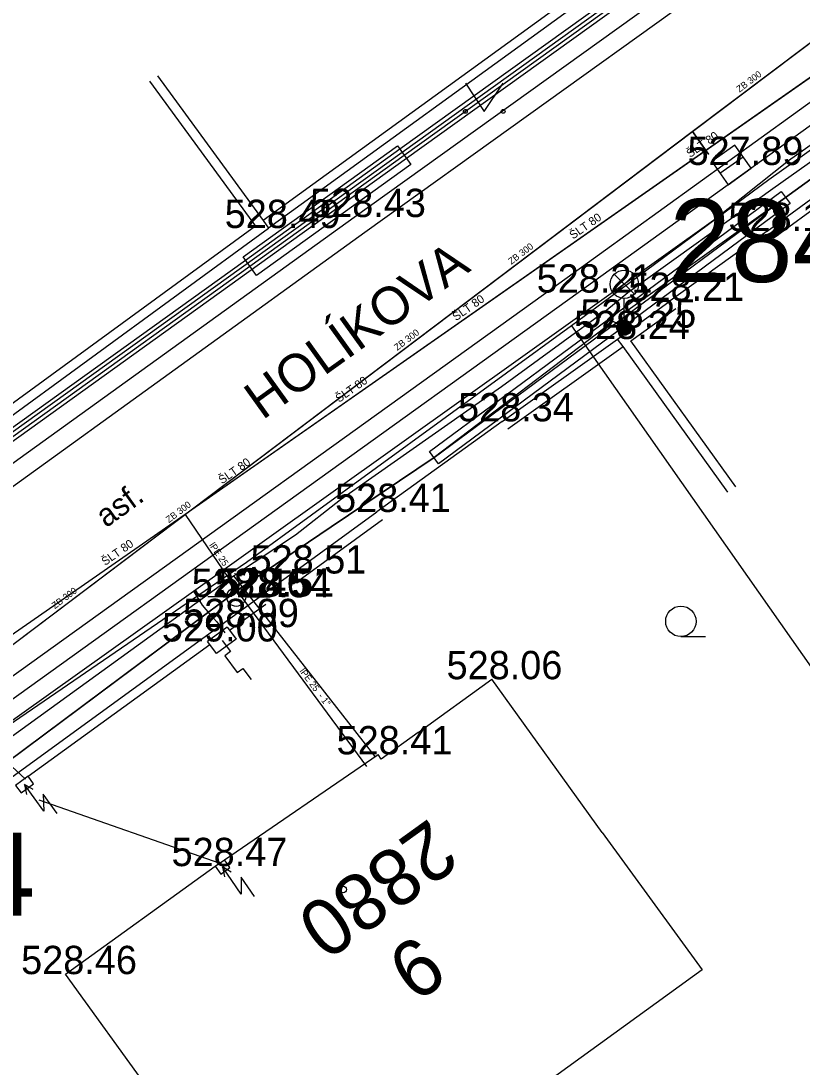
# Model space of a CAD drawing. Extents: x -668867 to -667827, y -1131943 to -1131019.
# Drawn here: x -668683.41 to -668662.72, y -1131444.01 to -1131416.31 of the extents above; entities that cross this region are included whole.
import ezdxf

# ---------------------------------------------------------------- set-up
doc = ezdxf.new("R2010")
doc.units = 0
for name, color, linetype in [('G_Bod_tecka', 7, 'Continuous'), ('G_Bod_vyska', 7, 'Continuous'), ('G_Budovy-znacky', 7, 'Continuous'), ('G_Budovy_Objekty', 7, 'Continuous'), ('G_Budovy_vstupy', 7, 'Continuous'), ('G_Cesty_Schody', 7, 'Continuous'), ('G_Cisla_orientacni', 7, 'Continuous'), ('G_Cisla_popisna', 7, 'Continuous'), ('G_Objekty_technicke', 7, 'Continuous'), ('G_Plochy_zpevnene', 7, 'Continuous'), ('G_Ploty', 7, 'Continuous'), ('G_Ploty_vstupy', 7, 'Continuous'), ('G_Popisy_Nazvy', 7, 'Continuous'), ('G_Popisy_povrchu', 7, 'Continuous'), ('G_Site-kanalizace', 7, 'Continuous'), ('G_Site-Rozvadece', 7, 'Continuous'), ('G_Site-vodovod', 7, 'Continuous'), ('G_Z_CHRANICKA-TEPLOVOD_kotovane', 7, 'Continuous'), ('G_Z_ELsilove_podz_kotovane', 7, 'Continuous'), ('G_Z_KANAL_podz_kotovane', 7, 'Continuous'), ('G_Z_PLYNY_podz_geodeticky', 7, 'Continuous'), ('G_Z_SPOJE_podz_geodeticky', 7, 'Continuous'), ('G_Z_SPOJE_podz_kotovane', 7, 'Continuous'), ('G_Z_SPOJE_podz_priblizne', 7, 'Continuous'), ('G_Z_VODA_podz_kotovane', 7, 'Continuous'), ('G_Zelen-Znacky', 7, 'Continuous'), ('Vrstva 1', 7, 'Continuous'), ('Vrstva 10', 7, 'Continuous'), ('Vrstva 13', 7, 'Continuous'), ('Vrstva 17', 7, 'Continuous'), ('Vrstva 26', 7, 'Continuous'), ('Vrstva 27', 7, 'Continuous'), ('Vrstva 3', 7, 'Continuous'), ('Vrstva 4', 7, 'Continuous'), ('Vrstva 6', 7, 'Continuous')]:
    doc.layers.add(name, color=color, linetype=linetype)

msp = doc.modelspace()

# ---------------------------------------------------------------- linework, layer by layer
at = {"layer": 'G_Bod_tecka'}
for p, q in [((-668664.59, -1131420.12), (-668664.59, -1131420.12)), ((-668674.59, -1131421.5), (-668674.59, -1131421.5)), ((-668676.86, -1131421.79), (-668676.86, -1131421.79)), ((-668663.65, -1131421.87), (-668663.65, -1131421.87)), ((-668668.65, -1131423.5), (-668668.65, -1131423.5)), ((-668666.22, -1131423.72), (-668666.22, -1131423.72)), ((-668667.43, -1131424.43), (-668667.43, -1131424.43)), ((-668667.61, -1131424.73), (-668667.61, -1131424.73)), ((-668670.67, -1131426.91), (-668670.67, -1131426.91)), ((-668673.99, -1131429.31), (-668673.99, -1131429.31)), ((-668676.23, -1131430.94), (-668676.23, -1131430.94)), ((-668677.71, -1131431.56), (-668677.71, -1131431.56)), ((-668677.08, -1131431.55), (-668677.08, -1131431.55)), ((-668677.95, -1131432.36), (-668677.95, -1131432.36)), ((-668678.47, -1131432.74), (-668678.47, -1131432.74)), ((-668670.95, -1131433.74), (-668670.95, -1131433.74)), ((-668673.95, -1131435.73), (-668673.95, -1131435.73)), ((-668678.27, -1131438.69), (-668678.27, -1131438.69)), ((-668682.23, -1131441.55), (-668682.23, -1131441.55))]:
    msp.add_line(p, q, dxfattribs=at)
at = {"layer": 'G_Budovy-znacky'}
msp.add_circle((-668674.88, -1131439.31), 0.0875, dxfattribs=at)
at = {"layer": 'G_Budovy_Objekty'}
for p, q in [((-668672.89, -1131435.15), (-668670.94, -1131433.74)), ((-668668.02, -1131437.8), (-668670.94, -1131433.74)), ((-668678.02, -1131438.52), (-668673.95, -1131435.73)), ((-668673.87, -1131435.86), (-668673.95, -1131435.73)), ((-668668.02, -1131437.8), (-668665.37, -1131441.44)), ((-668682.23, -1131441.55), (-668678.27, -1131438.69)), ((-668678.27, -1131438.69), (-668678.02, -1131438.52)), ((-668665.37, -1131441.44), (-668676.5, -1131449.48)), ((-668679.3, -1131445.61), (-668682.23, -1131441.55))]:
    msp.add_line(p, q, dxfattribs=at)
at = {"layer": 'G_Budovy_vstupy'}
msp.add_line((-668672.89, -1131435.15), (-668673.87, -1131435.86), dxfattribs=at)
at = {"layer": 'G_Cesty_Schody'}
for p, q in [((-668668.94, -1131423.1), (-668613.48, -1131383.07)), ((-668674.3, -1131421.9), (-668654.09, -1131407.39)), ((-668709.74, -1131447.46), (-668674.3, -1131421.9)), ((-668696.9, -1131443.17), (-668668.94, -1131423.1))]:
    msp.add_line(p, q, dxfattribs=at)
at = {"layer": 'G_Objekty_technicke'}
for p, q in [((-668667.695, -1131423.015), (-668667.165, -1131423.545)), ((-668667.695, -1131423.545), (-668667.165, -1131423.015)), ((-668667.43, -1131424.43), (-668667.43, -1131423.655))]:
    msp.add_line(p, q, dxfattribs=at)
for centre, radius in [((-668667.43, -1131423.28), 0.375), ((-668667.43, -1131424.43), 0.2), ((-668667.43, -1131424.43), 0.18), ((-668667.43, -1131424.43), 0.16), ((-668667.43, -1131424.43), 0.14), ((-668667.43, -1131424.43), 0.12), ((-668667.43, -1131424.43), 0.1), ((-668667.43, -1131424.43), 0.08), ((-668667.43, -1131424.43), 0.06), ((-668667.43, -1131424.43), 0.04), ((-668667.43, -1131424.43), 0.02)]:
    msp.add_circle(centre, radius, dxfattribs=at)
at = {"layer": 'G_Plochy_zpevnene'}
for p, q in [((-668668.65, -1131423.5), (-668613.19, -1131383.48)), ((-668710.04, -1131447.06), (-668674.59, -1131421.5)), ((-668696.61, -1131443.58), (-668668.65, -1131423.5))]:
    msp.add_line(p, q, dxfattribs=at)
msp.add_lwpolyline([(-668674.59, -1131421.5), (-668665.76, -1131415.16), (-668660.02, -1131411.04), (-668654.38, -1131406.99)], dxfattribs=at)
at = {"layer": 'G_Ploty'}
for p, q in [((-668666.58, -1131414.04), (-668677, -1131421.59)), ((-668666.43, -1131414.24), (-668676.86, -1131421.79)), ((-668663.65, -1131421.87), (-668654.61, -1131415.27)), ((-668680.01, -1131417.9), (-668677.2, -1131421.74)), ((-668679.8, -1131417.76), (-668677, -1131421.59)), ((-668663.5, -1131422.07), (-668659.7, -1131419.29)), ((-668677, -1131421.59), (-668676.86, -1131421.79)), ((-668677.2, -1131421.74), (-668693.16, -1131433.39)), ((-668693.01, -1131433.59), (-668676.86, -1131421.79)), ((-668667.61, -1131424.73), (-668666.22, -1131423.72)), ((-668667.26, -1131424.78), (-668666.07, -1131423.92)), ((-668670.67, -1131426.91), (-668667.61, -1131424.73)), ((-668667.46, -1131424.93), (-668667.61, -1131424.73)), ((-668664.48, -1131428.64), (-668667.26, -1131424.78)), ((-668670.52, -1131427.11), (-668667.46, -1131424.93)), ((-668664.69, -1131428.79), (-668667.46, -1131424.93)), ((-668676.23, -1131430.94), (-668673.99, -1131429.31)), ((-668676.08, -1131431.14), (-668673.84, -1131429.51)), ((-668690.65, -1131441.41), (-668677.08, -1131431.55)), ((-668677.89, -1131432.44), (-668676.93, -1131431.75)), ((-668683.22, -1131436.31), (-668678.41, -1131432.82))]:
    msp.add_line(p, q, dxfattribs=at)
at = {"layer": 'G_Ploty_vstupy'}
for p, q in [((-668663.65, -1131421.87), (-668666.22, -1131423.72)), ((-668670.67, -1131426.91), (-668673.99, -1131429.31)), ((-668676.23, -1131430.94), (-668677.08, -1131431.55))]:
    msp.add_line(p, q, dxfattribs=at)
at = {"layer": 'G_Site-kanalizace'}
msp.add_line((-668664.896, -1131420.337), (-668664.284, -1131419.903), dxfattribs=at)
msp.add_lwpolyline([(-668664.68, -1131420.642), (-668664.068, -1131420.208), (-668664.502, -1131419.596), (-668665.114, -1131420.03)], close=True, dxfattribs=at)
at = {"layer": 'G_Site-Rozvadece'}
for p, q in [((-668677.95, -1131432.36), (-668678.47, -1131432.74)), ((-668677.71, -1131432.68), (-668678.23, -1131433.06)), ((-668682.806, -1131437.238), (-668683.32, -1131436.53)), ((-668683.087, -1131436.664), (-668683.32, -1131436.53)), ((-668683.32, -1131436.53), (-668683.265, -1131436.793)), ((-668682.456, -1131437.294), (-668682.824, -1131436.787)), ((-668682.824, -1131436.787), (-668682.806, -1131437.238)), ((-668678.27, -1131438.69), (-668678.12, -1131438.9)), ((-668678.12, -1131438.9), (-668677.88, -1131438.73)), ((-668677.576, -1131439.432), (-668678.071, -1131438.71)), ((-668677.842, -1131438.85), (-668678.071, -1131438.71)), ((-668678.071, -1131438.71), (-668678.023, -1131438.974)), ((-668677.88, -1131438.73), (-668678.02, -1131438.52)), ((-668677.228, -1131439.497), (-668677.582, -1131438.981)), ((-668677.582, -1131438.981), (-668677.576, -1131439.432))]:
    msp.add_line(p, q, dxfattribs=at)
for points in [[(-668677.95, -1131432.36), (-668677.89, -1131432.44), (-668677.71, -1131432.68)], [(-668678.23, -1131433.06), (-668678.41, -1131432.82), (-668678.47, -1131432.74)], [(-668678.08, -1131432.71), (-668677.864, -1131433.008), (-668678.011, -1131433.116), (-668677.686, -1131433.561), (-668677.537, -1131433.454), (-668677.319, -1131433.751)]]:
    msp.add_lwpolyline(points, dxfattribs=at)
msp.add_lwpolyline([(-668683.22, -1131436.31), (-668683.56, -1131436.55), (-668683.41, -1131436.75), (-668683.08, -1131436.51)], close=True, dxfattribs=at)
at = {"layer": 'G_Site-vodovod'}
for p, q in [((-668677.96, -1131431.56), (-668678.46, -1131431.56)), ((-668677.46, -1131431.56), (-668676.96, -1131431.56))]:
    msp.add_line(p, q, dxfattribs=at)
msp.add_circle((-668677.71, -1131431.56), 0.25, dxfattribs=at)
at = {"layer": 'G_Z_CHRANICKA-TEPLOVOD_kotovane'}
for points in [[(-668673.435, -1131419.616), (-668673.084, -1131420.104), (-668677.175, -1131423.044), (-668677.526, -1131422.556)], [(-668663.279, -1131420.819), (-668663.041, -1131421.141), (-668672.351, -1131428.031), (-668672.589, -1131427.709)]]:
    msp.add_lwpolyline(points, close=True, dxfattribs=at)
at = {"layer": 'G_Z_ELsilove_podz_kotovane'}
for points in [[(-668722.087, -1131454.984), (-668709.838, -1131446.119), (-668708.688, -1131445.299), (-668700.618, -1131439.549), (-668698.049, -1131437.679), (-668696.709, -1131436.689), (-668688.279, -1131430.519), (-668673.318, -1131419.779), (-668664.519, -1131413.459), (-668660.119, -1131410.189), (-668655.179, -1131406.609), (-668651.108, -1131403.609), (-668649.147, -1131402.258), (-668646.688, -1131400.518), (-668634.468, -1131391.819), (-668627.759, -1131386.949), (-668617.058, -1131379.179)], [(-668721.947, -1131455.13), (-668709.722, -1131446.281), (-668708.572, -1131445.461), (-668700.502, -1131439.711), (-668697.931, -1131437.841), (-668696.591, -1131436.851), (-668688.161, -1131430.681), (-668673.202, -1131419.941), (-668664.401, -1131413.621), (-668660.001, -1131410.351), (-668655.061, -1131406.771), (-668650.992, -1131403.771), (-668649.033, -1131402.422), (-668646.572, -1131400.682), (-668634.352, -1131391.981), (-668627.641, -1131387.111), (-668616.942, -1131379.341)], [(-668655.52, -1131415.59), (-668656.95, -1131416.49), (-668663.16, -1131420.98), (-668667.51, -1131424.1), (-668667.43, -1131424.43), (-668667.44, -1131424.42), (-668667.73, -1131424.27), (-668672.47, -1131427.87), (-668675.2, -1131429.7), (-668677.57, -1131431.31), (-668683.86, -1131436)], [(-668683.289, -1131436.386), (-668683.778, -1131435.939), (-668677.57, -1131431.31), (-668675.2, -1131429.7), (-668672.47, -1131427.87), (-668663.16, -1131420.98), (-668656.95, -1131416.49), (-668656.352, -1131416.068), (-668656.022, -1131416.503), (-668655.889, -1131416.509), (-668655.862, -1131416.381), (-668656.182, -1131415.96)], [(-668682.94, -1131436.938), (-668678.145, -1131438.608)]]:
    msp.add_lwpolyline(points, dxfattribs=at)
at = {"layer": 'G_Z_KANAL_podz_kotovane'}
msp.add_line((-668665.63, -1131419.23), (-668665.2, -1131419.84), dxfattribs=at)
msp.add_lwpolyline([(-668702.7, -1131447.21), (-668700.94, -1131445.88), (-668695.5, -1131441.77), (-668684.83, -1131433.72), (-668665.63, -1131419.23), (-668659.47, -1131414.59), (-668658.28, -1131413.75)], dxfattribs=at)
at = {"layer": 'G_Z_PLYNY_podz_geodeticky'}
for points in [[(-668717.756, -1131459.484), (-668711.98, -1131455.3), (-668703.84, -1131449.34), (-668701.56, -1131447.62), (-668701.17, -1131447.38), (-668695.72, -1131443.56), (-668693.54, -1131441.99), (-668685.7, -1131436.29), (-668678.84, -1131431.41), (-668671.63, -1131426.26), (-668665.07, -1131421.58), (-668663.08, -1131420), (-668660.26, -1131418.01), (-668657.8, -1131416.21), (-668654.58, -1131413.92), (-668647.53, -1131408.9), (-668640.73, -1131403.81), (-668632.53, -1131397.95), (-668630.59, -1131396.66), (-668623.98, -1131391.79), (-668619.01, -1131388.23)], [(-668678.84, -1131431.41), (-668678.61, -1131431.78), (-668678.42, -1131432.01), (-668678.22, -1131432.22), (-668678.01, -1131432.51)]]:
    msp.add_lwpolyline(points, dxfattribs=at)
at = {"layer": 'G_Z_SPOJE_podz_geodeticky'}
for points in [[(-668597.22, -1131372.46), (-668599.51, -1131374.19), (-668612.92, -1131383.38), (-668622.87, -1131391.06), (-668637.12, -1131401.24), (-668644.52, -1131406.62), (-668655.95, -1131415.07), (-668663.6, -1131420.51), (-668667.99, -1131423.76)], [(-668677.78, -1131431), (-668676.14, -1131429.92), (-668674.95, -1131428.98), (-668670.68, -1131425.99), (-668668.72, -1131424.56), (-668667.89, -1131423.96), (-668667.34, -1131423.5), (-668663.5, -1131420.74), (-668660.92, -1131418.92)], [(-668667.99, -1131423.76), (-668668.83, -1131424.38)], [(-668668.83, -1131424.38), (-668677.44, -1131430.65), (-668685.81, -1131436.38), (-668698.79, -1131445.84), (-668706.73, -1131451.68), (-668717.945, -1131459.288)], [(-668668.83, -1131424.38), (-668652.51, -1131447.62)], [(-668699.45, -1131446.6), (-668698.88, -1131446.19), (-668697.33, -1131445.1), (-668696.21, -1131444.26), (-668692.32, -1131441.52), (-668677.78, -1131431)], [(-668677.78, -1131431), (-668674.04, -1131435.79)]]:
    msp.add_lwpolyline(points, dxfattribs=at)
at = {"layer": 'G_Z_SPOJE_podz_kotovane'}
for points in [[(-668722.157, -1131454.911), (-668709.896, -1131446.037), (-668708.746, -1131445.217), (-668700.677, -1131439.467), (-668698.109, -1131437.598), (-668696.769, -1131436.609), (-668688.338, -1131430.438), (-668677.466, -1131422.637), (-668673.376, -1131419.697), (-668664.578, -1131413.378), (-668660.179, -1131410.109), (-668655.238, -1131406.528), (-668651.166, -1131403.527), (-668649.205, -1131402.176), (-668646.745, -1131400.437), (-668634.526, -1131391.737), (-668627.818, -1131386.868), (-668617.116, -1131379.098)], [(-668722.017, -1131455.057), (-668709.78, -1131446.2), (-668708.63, -1131445.38), (-668700.56, -1131439.63), (-668697.99, -1131437.76), (-668696.65, -1131436.77), (-668688.22, -1131430.6), (-668677.35, -1131422.8), (-668673.26, -1131419.86), (-668664.46, -1131413.54), (-668660.06, -1131410.27), (-668655.12, -1131406.69), (-668651.05, -1131403.69), (-668649.09, -1131402.34), (-668646.63, -1131400.6), (-668634.41, -1131391.9), (-668627.7, -1131387.03), (-668617, -1131379.26)], [(-668722.017, -1131455.057), (-668709.78, -1131446.2), (-668708.63, -1131445.38), (-668700.56, -1131439.63), (-668697.99, -1131437.76), (-668696.65, -1131436.77), (-668688.22, -1131430.6), (-668677.35, -1131422.8), (-668673.26, -1131419.86), (-668664.46, -1131413.54), (-668660.06, -1131410.27), (-668655.12, -1131406.69), (-668651.05, -1131403.69), (-668649.09, -1131402.34), (-668646.63, -1131400.6), (-668634.41, -1131391.9), (-668627.7, -1131387.03), (-668617, -1131379.26)], [(-668677.78, -1131431), (-668676.14, -1131429.92), (-668674.95, -1131428.98), (-668670.68, -1131425.99), (-668668.72, -1131424.56), (-668667.89, -1131423.96), (-668667.34, -1131423.5), (-668663.5, -1131420.74), (-668660.92, -1131418.92)], [(-668699.45, -1131446.6), (-668698.88, -1131446.19), (-668697.33, -1131445.1), (-668696.21, -1131444.26), (-668692.32, -1131441.52), (-668677.78, -1131431)], [(-668677.78, -1131431), (-668674.04, -1131435.79)]]:
    msp.add_lwpolyline(points, dxfattribs=at)
at = {"layer": 'G_Z_SPOJE_podz_priblizne'}
for points in [[(-668597.22, -1131372.46), (-668599.51, -1131374.19), (-668612.92, -1131383.38), (-668622.87, -1131391.06), (-668637.12, -1131401.24), (-668644.52, -1131406.62), (-668655.95, -1131415.07), (-668663.6, -1131420.51), (-668667.99, -1131423.76)], [(-668677.78, -1131431), (-668676.14, -1131429.92), (-668674.95, -1131428.98), (-668670.68, -1131425.99), (-668668.72, -1131424.56), (-668667.89, -1131423.96), (-668667.34, -1131423.5), (-668663.5, -1131420.74), (-668660.92, -1131418.92)], [(-668667.99, -1131423.76), (-668668.83, -1131424.38)], [(-668668.83, -1131424.38), (-668677.44, -1131430.65), (-668685.81, -1131436.38), (-668698.79, -1131445.84), (-668706.73, -1131451.68), (-668717.945, -1131459.288)], [(-668668.83, -1131424.38), (-668652.51, -1131447.62)], [(-668699.45, -1131446.6), (-668698.88, -1131446.19), (-668697.33, -1131445.1), (-668696.21, -1131444.26), (-668692.32, -1131441.52), (-668677.78, -1131431)], [(-668677.78, -1131431), (-668674.04, -1131435.79)]]:
    msp.add_lwpolyline(points, dxfattribs=at)
at = {"layer": 'G_Z_VODA_podz_kotovane'}
for points in [[(-668579.7, -1131358.16), (-668580.06, -1131358.34), (-668596.52, -1131369.96), (-668596.52, -1131369.96), (-668599.22, -1131371.93), (-668619.48, -1131386.75), (-668640.17, -1131401.34), (-668640.29, -1131401.42), (-668648.19, -1131407.4), (-668658.88, -1131415.12), (-668661.48, -1131417.09), (-668661.54, -1131417.13), (-668679.06, -1131429.38), (-668679.06, -1131429.38), (-668689.01, -1131436.29), (-668708.21, -1131450.5), (-668715.37, -1131455.64), (-668718.974, -1131458.219)], [(-668679.06, -1131429.38), (-668677.63, -1131431.48), (-668674.26, -1131436.05)]]:
    msp.add_lwpolyline(points, dxfattribs=at)
at = {"layer": 'G_Zelen-Znacky'}
for p, q in [((-668671.64, -1131417.95), (-668671.14, -1131418.7)), ((-668671.14, -1131418.7), (-668670.64, -1131417.95)), ((-668665.932, -1131432.61), (-668665.282, -1131432.607))]:
    msp.add_line(p, q, dxfattribs=at)
for centre, radius in [((-668671.64, -1131418.7), 0.05), ((-668670.64, -1131418.7), 0.05), ((-668665.932, -1131432.207), 0.403)]:
    msp.add_circle(centre, radius, dxfattribs=at)
at = {"layer": 'Vrstva 1'}
msp.add_line((-668667.44, -1131424.42), (-668667.44, -1131424.42), dxfattribs=at)
at = {"layer": 'Vrstva 10'}
msp.add_lwpolyline([(-668702.703, -1131447.205), (-668700.941, -1131445.876), (-668695.503, -1131441.774), (-668684.828, -1131433.72), (-668665.626, -1131419.234), (-668659.47, -1131414.59), (-668658.284, -1131413.754)], dxfattribs=at)
at = {"layer": 'Vrstva 13'}
msp.add_line((-668665.626, -1131419.234), (-668665.203, -1131419.838), dxfattribs=at)
at = {"layer": 'Vrstva 17'}
for p, q in [((-668656.95, -1131416.49), (-668663.16, -1131420.98)), ((-668663.16, -1131420.98), (-668667.51, -1131424.1)), ((-668667.73, -1131424.27), (-668672.47, -1131427.87)), ((-668667.44, -1131424.42), (-668667.73, -1131424.27)), ((-668667.51, -1131424.1), (-668667.43, -1131424.43)), ((-668667.43, -1131424.43), (-668667.44, -1131424.42)), ((-668672.47, -1131427.87), (-668675.2, -1131429.7)), ((-668675.2, -1131429.7), (-668677.57, -1131431.31)), ((-668677.57, -1131431.31), (-668683.86, -1131436))]:
    msp.add_line(p, q, dxfattribs=at)
at = {"layer": 'Vrstva 26'}
msp.add_lwpolyline([(-668679.065, -1131429.381), (-668677.634, -1131431.48), (-668674.258, -1131436.047)], dxfattribs=at)
at = {"layer": 'Vrstva 27'}
msp.add_lwpolyline([(-668579.698, -1131358.163), (-668580.059, -1131358.344), (-668596.515, -1131369.961), (-668596.518, -1131369.963), (-668599.22, -1131371.931), (-668619.483, -1131386.755), (-668640.17, -1131401.339), (-668640.287, -1131401.422), (-668648.19, -1131407.4), (-668658.88, -1131415.12), (-668661.477, -1131417.085), (-668661.539, -1131417.128), (-668679.06, -1131429.377), (-668679.065, -1131429.381), (-668689.015, -1131436.288), (-668708.206, -1131450.504), (-668715.373, -1131455.635), (-668718.977, -1131458.215)], dxfattribs=at)
at = {"layer": 'Vrstva 6'}
msp.add_line((-668677.634, -1131431.481), (-668677.634, -1131431.481), dxfattribs=at)

# ---------------------------------------------------------------- texts
at = {"layer": 'G_Bod_vyska'}
for s, p in [('527.89', (-668665.756, -1131420.12)), ('528.43', (-668675.754, -1131421.5)), ('528.49', (-668678.016, -1131421.79)), ('528.15', (-668664.672, -1131421.87)), ('528.21', (-668669.752, -1131423.5)), ('528.21', (-668667.322, -1131423.72)), ('528.25', (-668668.594, -1131424.43)), ('528.24', (-668668.764, -1131424.73)), ('528.34', (-668671.834, -1131426.91)), ('528.41', (-668675.092, -1131429.31)), ('528.51', (-668677.332, -1131430.94)), ('528.46', (-668678.888, -1131431.56)), ('528.54', (-668678.271, -1131431.57)), ('528.51', (-668678.182, -1131431.55)), ('528.99', (-668679.118, -1131432.36)), ('529.00', (-668679.679, -1131432.74)), ('528.06', (-668672.139, -1131433.74)), ('528.41', (-668675.052, -1131435.73)), ('528.47', (-668679.424, -1131438.69)), ('528.46', (-668683.408, -1131441.55))]:
    msp.add_text(s, height=0.75, dxfattribs=at).set_placement(p)
at = {"layer": 'G_Cisla_orientacni'}
msp.add_text('9', height=1.5, rotation=214.4403, dxfattribs=at).set_placement((-668672.89, -1131440.456))
at = {"layer": 'G_Cisla_popisna'}
msp.add_text('2880', height=1.5, rotation=215.7388, dxfattribs=at).set_placement((-668672.582, -1131437.399))
at = {"layer": 'G_Popisy_Nazvy'}
msp.add_text('HOLÍKOVA', height=1, rotation=35.6815, dxfattribs=at).set_placement((-668677.017, -1131426.89))
at = {"layer": 'G_Popisy_povrchu'}
msp.add_text('asf.', height=0.6, rotation=35.6815, dxfattribs=at).set_placement((-668681.158, -1131429.742))
at = {"layer": 'Vrstva 3'}
for rotation, p in [(36.9835, (-668664.38, -1131418.207)), (36.9835, (-668670.426, -1131422.767)), (37.0079, (-668673.448, -1131425.047)), (37.0159, (-668679.493, -1131429.607)), (36.9591, (-668682.516, -1131431.887))]:
    msp.add_text('ZB 300', height=0.1755, rotation=rotation, dxfattribs=at).set_placement(p)
at = {"layer": 'Vrstva 4'}
for s, height, rotation, p in [('ŠLT 80', 0.2194, 34.8918, (-668665.69, -1131419.937)), ('ŠLT 80', 0.2194, 34.8918, (-668668.789, -1131422.098)), ('ŠLT 80', 0.2194, 34.9391, (-668671.888, -1131424.259)), ('ŠLT 80', 0.2194, 34.9391, (-668674.987, -1131426.42)), ('ŠLT 80', 0.2194, 34.9391, (-668678.086, -1131428.581)), ('ŠLT 80', 0.2194, 34.9391, (-668681.185, -1131430.742)), ('lPE 25  - 1"', 0.17551, 304.1207, (-668678.435, -1131430.19)), ('lPE 25  - 1"', 0.17551, 306.4896, (-668676.042, -1131433.528))]:
    msp.add_text(s, height=height, rotation=rotation, dxfattribs=at).set_placement(p)
for s, p in [('2845', (-668666.237, -1131423.219)), ('2844', (-668689.557, -1131439.999))]:
    msp.add_text(s, height=2.1939, dxfattribs=at).set_placement(p)

doc.saveas('drawing.dxf')
